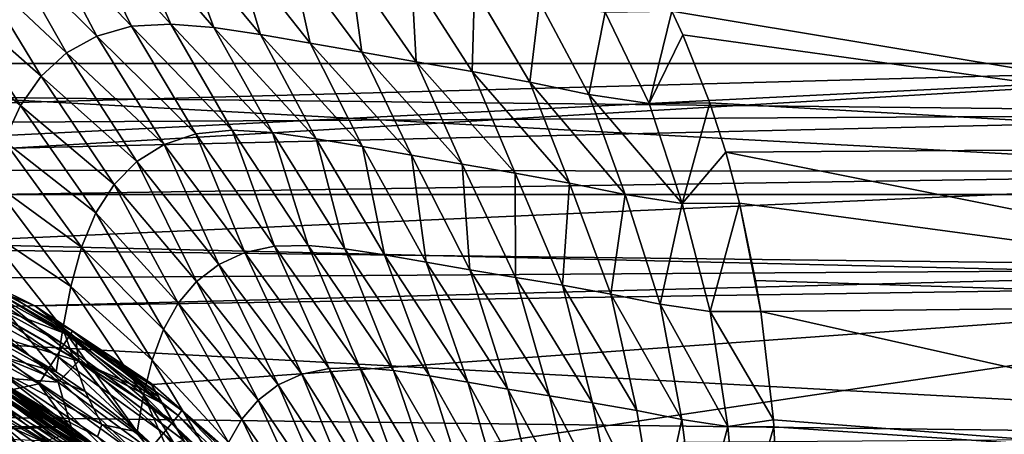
# Model space of a CAD drawing. Header units: metres. Extents: x -139 to 106, y -189 to 40.
# Tile 287 of 291: x 82.82 to 94.66, y 9.71 to 14.7. Entities that reach past the tile are written whole.
import ezdxf

# ---------------------------------------------------------------- set-up
doc = ezdxf.new("R2010")
doc.units = ezdxf.units.M
doc.layers.add('solid_153_ABGANG1_SW0003', color=7, linetype='CONTINUOUS')

msp = doc.modelspace()

# ---------------------------------------------------------------- linework, layer by layer
at = {"layer": 'solid_153_ABGANG1_SW0003'}
for points in [[(98.397179, 16.636209, 5.037949), (54.602837, 16.63623, 5.037949), (52.932045, 14.170441, 5.037949)], [(100.06797, 14.170416, 5.037949), (98.397179, 16.636209, 5.037949), (52.932045, 14.170441, 5.037949)], [(83.744934, 14.502835, 57.342442), (82.647484, 15.596942, 57.739517), (83.087822, 15.752507, 58.399071)], [(84.163445, 14.620291, 57.918587), (83.087822, 15.752507, 58.399071), (83.589661, 15.803741, 59.029396)], [(84.163445, 14.620291, 57.918587), (83.744934, 14.502835, 57.342442), (83.087822, 15.752507, 58.399071)], [(84.635513, 14.646998, 58.465675), (83.589661, 15.803741, 59.029396), (84.147209, 15.770149, 59.619232)], [(84.635513, 14.646998, 58.465675), (84.163445, 14.620291, 57.918587), (83.589661, 15.803741, 59.029396)], [(85.155151, 14.60424, 58.974949), (84.147209, 15.770149, 59.619232), (84.752686, 15.685087, 60.159725)], [(85.155151, 14.60424, 58.974949), (84.635513, 14.646998, 58.465675), (84.147209, 15.770149, 59.619232)], [(85.715401, 14.520526, 59.438927), (84.752686, 15.685087, 60.159725), (85.398819, 15.577036, 60.644306)], [(85.715401, 14.520526, 59.438927), (85.155151, 14.60424, 58.974949), (84.752686, 15.685087, 60.159725)], [(83.3825, 14.298946, 56.750385), (82.270523, 15.344796, 57.066765), (82.647484, 15.596942, 57.739517)], [(83.744934, 14.502835, 57.342442), (83.3825, 14.298946, 56.750385), (82.647484, 15.596942, 57.739517)], [(86.310104, 14.418216, 59.852974), (85.398819, 15.577036, 60.644306), (86.080109, 15.458098, 61.073772)], [(86.310104, 14.418216, 59.852974), (85.715401, 14.520526, 59.438927), (85.398819, 15.577036, 60.644306)], [(49.272755, 12.596712, -5.962051), (50.794312, 15.466664, -5.962051), (103.727242, 12.596712, -5.962051)], [(50.794312, 15.466664, -5.962051), (102.205688, 15.466664, -5.962051), (103.727242, 12.596712, -5.962051)], [(86.934875, 14.306643, 60.218487), (86.080109, 15.458098, 61.073772), (86.79142, 15.336819, 61.450447)], [(86.934875, 14.306643, 60.218487), (86.310104, 14.418216, 59.852974), (86.080109, 15.458098, 61.073772)], [(83.077843, 14.018506, 56.156578), (81.958122, 15.006618, 56.397655), (82.270523, 15.344796, 57.066765)], [(83.3825, 14.298946, 56.750385), (83.077843, 14.018506, 56.156578), (82.270523, 15.344796, 57.066765)], [(87.585541, 14.193145, 60.537628), (86.79142, 15.336819, 61.450447), (87.528534, 15.213046, 61.776539)], [(87.585541, 14.193145, 60.537628), (86.934875, 14.306643, 60.218487), (86.79142, 15.336819, 61.450447)], [(100.499969, 15.225397, 89.031464), (47.66711, 14.971718, 89.323517), (47.66711, 14.14587, 90.201157)], [(100.499969, 13.566239, 90.75824), (100.499969, 15.225397, 89.031464), (47.66711, 14.14587, 90.201157)], [(88.258827, 14.076581, 60.812248), (87.528534, 15.213046, 61.776539), (88.288445, 15.074607, 62.054108)], [(88.258827, 14.076581, 60.812248), (87.585541, 14.193145, 60.537628), (87.528534, 15.213046, 61.776539)], [(88.952339, 13.94688, 61.043861), (88.258827, 14.076581, 60.812248), (88.288445, 15.074607, 62.054108)], [(88.952339, 13.94688, 61.043861), (88.288445, 15.074607, 62.054108), (89.068001, 14.914527, 62.285229)], [(82.829819, 13.667058, 55.577896), (81.707085, 14.586019, 55.753712), (81.958122, 15.006618, 56.397655)], [(83.077843, 14.018506, 56.156578), (82.829819, 13.667058, 55.577896), (81.958122, 15.006618, 56.397655)], [(89.663445, 13.799984, 61.233978), (88.952339, 13.94688, 61.043861), (89.068001, 14.914527, 62.285229)], [(89.663445, 13.799984, 61.233978), (89.068001, 14.914527, 62.285229), (89.861237, 14.791518, 62.472256)], [(90.386734, 13.689642, 61.384048), (89.861237, 14.791518, 62.472256), (90.660843, 14.802576, 62.613472)], [(90.792343, 14.516862, 62.305569), (90.386734, 13.689642, 61.384048), (90.660843, 14.802576, 62.613472)], [(100.499969, 14.874761, 62.693352), (100.499969, 13.170222, 61.011353), (90.660843, 14.802576, 62.613472)], [(100.499969, 13.170222, 61.011353), (90.792343, 14.516862, 62.305569), (90.660843, 14.802576, 62.613472)], [(90.386734, 13.689642, 61.384048), (89.663445, 13.799984, 61.233978), (89.861237, 14.791518, 62.472256)], [(82.829819, 13.667058, 55.577896), (82.633064, 13.24347, 55.035946), (81.707085, 14.586019, 55.753712)], [(84.938721, 13.327974, 57.226181), (83.744934, 14.502835, 57.342442), (84.163445, 14.620291, 57.918587)], [(85.374756, 13.370327, 57.731274), (84.163445, 14.620291, 57.918587), (84.635513, 14.646998, 58.465675)], [(85.374756, 13.370327, 57.731274), (84.938721, 13.327974, 57.226181), (84.163445, 14.620291, 57.918587)], [(85.858315, 13.340925, 58.200947), (84.635513, 14.646998, 58.465675), (85.155151, 14.60424, 58.974949)], [(85.858315, 13.340925, 58.200947), (85.374756, 13.370327, 57.731274), (84.635513, 14.646998, 58.465675)], [(86.382462, 13.267041, 58.628143), (85.155151, 14.60424, 58.974949), (85.715401, 14.520526, 59.438927)], [(86.382462, 13.267041, 58.628143), (85.858315, 13.340925, 58.200947), (85.155151, 14.60424, 58.974949)], [(84.55529, 13.199824, 56.695107), (83.3825, 14.298946, 56.750385), (83.744934, 14.502835, 57.342442)], [(84.938721, 13.327974, 57.226181), (84.55529, 13.199824, 56.695107), (83.744934, 14.502835, 57.342442)], [(86.940735, 13.172641, 59.007427), (85.715401, 14.520526, 59.438927), (86.310104, 14.418216, 59.852974)], [(86.940735, 13.172641, 59.007427), (86.382462, 13.267041, 58.628143), (85.715401, 14.520526, 59.438927)], [(90.792343, 14.516862, 62.305569), (91.116241, 13.698749, 61.490734), (90.386734, 13.689642, 61.384048)], [(100.499969, 13.170222, 61.011353), (91.116241, 13.698749, 61.490734), (90.792343, 14.516862, 62.305569)], [(87.528511, 13.068334, 59.339424), (86.310104, 14.418216, 59.852974), (86.934875, 14.306643, 60.218487)], [(87.528511, 13.068334, 59.339424), (86.940735, 13.172641, 59.007427), (86.310104, 14.418216, 59.852974)], [(84.226494, 12.99339, 56.151344), (83.077843, 14.018506, 56.156578), (83.3825, 14.298946, 56.750385)], [(84.55529, 13.199824, 56.695107), (84.226494, 12.99339, 56.151344), (83.3825, 14.298946, 56.750385)], [(88.141632, 12.961419, 59.626217), (86.934875, 14.306643, 60.218487), (87.585541, 14.193145, 60.537628)], [(88.141632, 12.961419, 59.626217), (87.528511, 13.068334, 59.339424), (86.934875, 14.306643, 60.218487)], [(100.499969, 13.566239, 90.75824), (47.66711, 14.14587, 90.201157), (47.66711, 13.26862, 91.027512)], [(100.06797, 14.170416, 5.037949), (52.932045, 14.170441, 5.037949), (52.199112, 12.873104, 5.037949)], [(100.06797, 14.170416, 5.037949), (52.199112, 12.873104, 5.037949), (76.5, 12.999999, 5.037949)], [(100.06797, 14.170416, 5.037949), (76.5, 12.999999, 5.037949), (78.196838, 12.888783, 5.037949)], [(100.800896, 12.873081, 5.037949), (100.06797, 14.170416, 5.037949), (78.196838, 12.888783, 5.037949)], [(88.776588, 12.852501, 59.869781), (87.585541, 14.193145, 60.537628), (88.258827, 14.076581, 60.812248)], [(88.776588, 12.852501, 59.869781), (88.141632, 12.961419, 59.626217), (87.585541, 14.193145, 60.537628)], [(83.953743, 12.717648, 55.608902), (82.829819, 13.667058, 55.577896), (83.077843, 14.018506, 56.156578)], [(84.226494, 12.99339, 56.151344), (83.953743, 12.717648, 55.608902), (83.077843, 14.018506, 56.156578)], [(89.430885, 12.73214, 60.07198), (88.258827, 14.076581, 60.812248), (88.952339, 13.94688, 61.043861)], [(89.430885, 12.73214, 60.07198), (88.776588, 12.852501, 59.869781), (88.258827, 14.076581, 60.812248)], [(90.101906, 12.594768, 60.234585), (88.952339, 13.94688, 61.043861), (89.663445, 13.799984, 61.233978)], [(90.101906, 12.594768, 60.234585), (89.430885, 12.73214, 60.07198), (88.952339, 13.94688, 61.043861)], [(90.784767, 12.487675, 60.358753), (89.663445, 13.799984, 61.233978), (90.386734, 13.689642, 61.384048)], [(90.784767, 12.487675, 60.358753), (90.101906, 12.594768, 60.234585), (89.663445, 13.799984, 61.233978)], [(83.734093, 12.375009, 55.086182), (82.633064, 13.24347, 55.035946), (82.829819, 13.667058, 55.577896)], [(83.953743, 12.717648, 55.608902), (83.734093, 12.375009, 55.086182), (82.829819, 13.667058, 55.577896)], [(90.784767, 12.487675, 60.358753), (90.386734, 13.689642, 61.384048), (91.116241, 13.698749, 61.490734)], [(91.308563, 13.105102, 60.95462), (90.784767, 12.487675, 60.358753), (91.116241, 13.698749, 61.490734)], [(100.499969, 13.170222, 61.011353), (91.308563, 13.105102, 60.95462), (91.116241, 13.698749, 61.490734)], [(100.499969, 13.566239, 90.75824), (47.66711, 13.26862, 91.027512), (47.66711, 12.341232, 91.801056)], [(100.499969, 11.712589, 92.274338), (100.499969, 13.566239, 90.75824), (47.66711, 12.341232, 91.801056)], [(85.52536, 11.898905, 56.479729), (84.55529, 13.199824, 56.695107), (84.938721, 13.327974, 57.226181)], [(85.884789, 11.976144, 56.923679), (84.938721, 13.327974, 57.226181), (85.374756, 13.370327, 57.731274)], [(85.884789, 11.976144, 56.923679), (85.52536, 11.898905, 56.479729), (84.938721, 13.327974, 57.226181)], [(86.287903, 11.98455, 57.340847), (85.374756, 13.370327, 57.731274), (85.858315, 13.340925, 58.200947)], [(86.287903, 11.98455, 57.340847), (85.884789, 11.976144, 56.923679), (85.374756, 13.370327, 57.731274)], [(86.729591, 11.94182, 57.725101), (85.858315, 13.340925, 58.200947), (86.382462, 13.267041, 58.628143)], [(86.729591, 11.94182, 57.725101), (86.287903, 11.98455, 57.340847), (85.858315, 13.340925, 58.200947)], [(87.204109, 11.869676, 58.071129), (86.382462, 13.267041, 58.628143), (86.940735, 13.172641, 59.007427)], [(87.204109, 11.869676, 58.071129), (86.729591, 11.94182, 57.725101), (86.382462, 13.267041, 58.628143)], [(83.562805, 11.964614, 54.604874), (82.483116, 12.748987, 54.550709), (82.633064, 13.24347, 55.035946)], [(83.734093, 12.375009, 55.086182), (83.562805, 11.964614, 54.604874), (82.633064, 13.24347, 55.035946)], [(85.211815, 11.754412, 56.018845), (84.226494, 12.99339, 56.151344), (84.55529, 13.199824, 56.695107)], [(85.52536, 11.898905, 56.479729), (85.211815, 11.754412, 56.018845), (84.55529, 13.199824, 56.695107)], [(87.70649, 11.784376, 58.375996), (86.940735, 13.172641, 59.007427), (87.528511, 13.068334, 59.339424)], [(87.70649, 11.784376, 58.375996), (87.204109, 11.869676, 58.071129), (86.940735, 13.172641, 59.007427)], [(100.499969, 13.170222, 61.011353), (100.499969, 11.276869, 59.545139), (91.308563, 13.105102, 60.95462)], [(88.233025, 11.692721, 58.640865), (87.528511, 13.068334, 59.339424), (88.141632, 12.961419, 59.626217)], [(88.233025, 11.692721, 58.640865), (87.70649, 11.784376, 58.375996), (87.528511, 13.068334, 59.339424)], [(91.308563, 13.105102, 60.95462), (91.474754, 12.490578, 60.442738), (90.784767, 12.487675, 60.358753)], [(100.499969, 11.276869, 59.545139), (91.474754, 12.490578, 60.442738), (91.308563, 13.105102, 60.95462)], [(84.945457, 11.549904, 55.551983), (83.953743, 12.717648, 55.608902), (84.226494, 12.99339, 56.151344)], [(85.211815, 11.754412, 56.018845), (84.945457, 11.549904, 55.551983), (84.226494, 12.99339, 56.151344)], [(88.780182, 11.600212, 58.867332), (88.141632, 12.961419, 59.626217), (88.776588, 12.852501, 59.869781)], [(88.780182, 11.600212, 58.867332), (88.233025, 11.692721, 58.640865), (88.141632, 12.961419, 59.626217)], [(100.800896, 12.873081, 5.037949), (78.196838, 12.888783, 5.037949), (79.864639, 12.557036, 5.037949)], [(100.800896, 12.873081, 5.037949), (79.864639, 12.557036, 5.037949), (81.474876, 12.010437, 5.037949)], [(101.462402, 11.538126, 5.037949), (100.800896, 12.873081, 5.037949), (81.474876, 12.010437, 5.037949)], [(89.345131, 11.505192, 59.057159), (88.776588, 12.852501, 59.869781), (89.430885, 12.73214, 60.07198)], [(89.345131, 11.505192, 59.057159), (88.780182, 11.600212, 58.867332), (88.776588, 12.852501, 59.869781)], [(83.434166, 11.491956, 54.176315), (82.370277, 12.203944, 54.107506), (82.483116, 12.748987, 54.550709)], [(83.562805, 11.964614, 54.604874), (83.434166, 11.491956, 54.176315), (82.483116, 12.748987, 54.550709)], [(84.726028, 11.290233, 55.091892), (83.734093, 12.375009, 55.086182), (83.953743, 12.717648, 55.608902)], [(84.945457, 11.549904, 55.551983), (84.726028, 11.290233, 55.091892), (83.953743, 12.717648, 55.608902)], [(89.925659, 11.399388, 59.212288), (89.345131, 11.505192, 59.057159), (89.430885, 12.73214, 60.07198)], [(89.925659, 11.399388, 59.212288), (89.430885, 12.73214, 60.07198), (90.101906, 12.594768, 60.234585)], [(48.0704, 9.579028, -5.962051), (49.272755, 12.596712, -5.962051), (104.929604, 9.579028, -5.962051)], [(49.272755, 12.596712, -5.962051), (103.727242, 12.596712, -5.962051), (104.929604, 9.579028, -5.962051)], [(90.519417, 11.279737, 59.334564), (89.925659, 11.399388, 59.212288), (90.101906, 12.594768, 60.234585)], [(90.519417, 11.279737, 59.334564), (90.101906, 12.594768, 60.234585), (90.784767, 12.487675, 60.358753)], [(91.122581, 11.188004, 59.425144), (90.519417, 11.279737, 59.334564), (90.784767, 12.487675, 60.358753)], [(91.122581, 11.188004, 59.425144), (90.784767, 12.487675, 60.358753), (91.474754, 12.490578, 60.442738)], [(91.730331, 11.190862, 59.486748), (91.122581, 11.188004, 59.425144), (91.474754, 12.490578, 60.442738)], [(91.669266, 11.563341, 59.744404), (91.730331, 11.190862, 59.486748), (91.474754, 12.490578, 60.442738)], [(100.499969, 11.276869, 59.545139), (91.669266, 11.563341, 59.744404), (91.474754, 12.490578, 60.442738)], [(100.499969, 11.712589, 92.274338), (47.66711, 12.341232, 91.801056), (47.66711, 11.366143, 92.519089)], [(84.549759, 10.974857, 54.655563), (83.562805, 11.964614, 54.604874), (83.734093, 12.375009, 55.086182)], [(84.726028, 11.290233, 55.091892), (84.549759, 10.974857, 54.655563), (83.734093, 12.375009, 55.086182)], [(83.336456, 10.985675, 53.771076), (82.2808, 11.642057, 53.670094), (82.370277, 12.203944, 54.107506)], [(83.434166, 11.491956, 54.176315), (83.336456, 10.985675, 53.771076), (82.370277, 12.203944, 54.107506)], [(81.474876, 12.010437, 5.037949), (81.474876, 12.010437, 27.037949), (82.999992, 11.258335, 27.037949)], [(82.024452, 11.740066, 27.260469), (82.999992, 11.258335, 27.037949), (81.474876, 12.010437, 27.037949)], [(82.999985, 11.258336, 5.037949), (81.474876, 12.010437, 5.037949), (82.999992, 11.258335, 27.037949)], [(101.462402, 11.538126, 5.037949), (81.474876, 12.010437, 5.037949), (82.999985, 11.258336, 5.037949)], [(82.424957, 11.490629, 31.693947), (81.5, 12, 32.537949), (83, 11.25833, 32.537949)], [(83, 11.25833, 40.537949), (83, 11.25833, 32.537949), (81.5, 12, 32.537949)], [(81.5, 12, 40.537949), (83, 11.25833, 40.537949), (81.5, 12, 32.537949)], [(82.425415, 11.490874, 41.379444), (83, 11.25833, 40.537949), (81.5, 12, 40.537949)], [(84.413139, 10.603805, 54.259995), (83.434166, 11.491956, 54.176315), (83.562805, 11.964614, 54.604874)], [(84.549759, 10.974857, 54.655563), (84.413139, 10.603805, 54.259995), (83.562805, 11.964614, 54.604874)], [(86.540565, 10.5058, 56.458794), (85.52536, 11.898905, 56.479729), (85.884789, 11.976144, 56.923679)], [(86.908318, 10.515754, 56.825825), (85.884789, 11.976144, 56.923679), (86.287903, 11.98455, 57.340847)], [(86.908318, 10.515754, 56.825825), (86.540565, 10.5058, 56.458794), (85.884789, 11.976144, 56.923679)], [(87.312057, 10.479089, 57.162239), (86.287903, 11.98455, 57.340847), (86.729591, 11.94182, 57.725101)], [(87.312057, 10.479089, 57.162239), (86.908318, 10.515754, 56.825825), (86.287903, 11.98455, 57.340847)], [(86.213364, 10.434933, 56.0667), (85.211815, 11.754412, 56.018845), (85.52536, 11.898905, 56.479729)], [(86.540565, 10.5058, 56.458794), (86.213364, 10.434933, 56.0667), (85.52536, 11.898905, 56.479729)], [(87.746414, 10.415122, 57.463558), (86.729591, 11.94182, 57.725101), (87.204109, 11.869676, 58.071129)], [(87.746414, 10.415122, 57.463558), (87.312057, 10.479089, 57.162239), (86.729591, 11.94182, 57.725101)], [(88.206604, 10.339111, 57.726978), (87.204109, 11.869676, 58.071129), (87.70649, 11.784376, 58.375996)], [(88.206604, 10.339111, 57.726978), (87.746414, 10.415122, 57.463558), (87.204109, 11.869676, 58.071129)], [(81.992928, 11.673058, 27.472034), (83.412636, 10.892566, 27.472034), (82.024452, 11.740066, 27.260469)], [(82.024452, 11.740066, 27.260469), (83.452316, 10.955094, 27.260469), (82.999992, 11.258335, 27.037949)], [(83.412636, 10.892566, 27.472034), (83.452316, 10.955094, 27.260469), (82.024452, 11.740066, 27.260469)], [(85.928467, 10.30581, 55.658653), (84.945457, 11.549904, 55.551983), (85.211815, 11.754412, 56.018845)], [(86.213364, 10.434933, 56.0667), (85.928467, 10.30581, 55.658653), (85.211815, 11.754412, 56.018845)], [(88.689049, 10.257411, 57.953381), (87.70649, 11.784376, 58.375996), (88.233025, 11.692721, 58.640865)], [(88.689049, 10.257411, 57.953381), (88.206604, 10.339111, 57.726978), (87.70649, 11.784376, 58.375996)], [(100.499969, 11.712589, 92.274338), (47.66711, 11.366143, 92.519089), (47.66711, 10.348992, 93.177032)], [(100.499969, 9.691023, 93.558022), (100.499969, 11.712589, 92.274338), (47.66711, 10.348992, 93.177032)], [(81.942123, 11.565094, 27.661791), (83.348701, 10.791821, 27.661791), (81.992928, 11.673058, 27.472034)], [(83.348701, 10.791821, 27.661791), (83.412636, 10.892566, 27.472034), (81.992928, 11.673058, 27.472034)], [(82.2808, 11.642057, 53.670094), (83.25547, 10.466016, 53.352711), (82.385513, 10.989011, 53.23164)], [(83.336456, 10.985675, 53.771076), (83.25547, 10.466016, 53.352711), (82.2808, 11.642057, 53.670094)], [(89.190399, 10.174968, 58.144146), (88.233025, 11.692721, 58.640865), (88.780182, 11.600212, 58.867332)], [(89.190399, 10.174968, 58.144146), (88.689049, 10.257411, 57.953381), (88.233025, 11.692721, 58.640865)], [(81.874596, 11.421598, 27.8202), (83.263725, 10.657921, 27.8202), (81.942123, 11.565094, 27.661791)], [(83.263725, 10.657921, 27.8202), (83.348701, 10.791821, 27.661791), (81.942123, 11.565094, 27.661791)], [(82.156342, 11.387341, 30.873369), (82.424957, 11.490629, 31.693947), (83.490944, 10.875036, 31.693947)], [(82.157616, 11.38765, 42.20013), (83.530724, 10.595099, 42.20013), (82.425415, 11.490874, 41.379444)], [(83.490944, 10.875036, 31.693947), (82.424957, 11.490629, 31.693947), (83, 11.25833, 32.537949)], [(82.425415, 11.490874, 41.379444), (83.490845, 10.875607, 41.379444), (83, 11.25833, 40.537949)], [(83.530724, 10.595099, 42.20013), (83.490845, 10.875607, 41.379444), (82.425415, 11.490874, 41.379444)], [(101.462402, 11.538126, 5.037949), (82.999985, 11.258336, 5.037949), (84.413887, 10.313602, 5.037949)], [(84.30941, 10.18906, 53.90086), (83.336456, 10.985675, 53.771076), (83.434166, 11.491956, 54.176315)], [(84.413139, 10.603805, 54.259995), (84.30941, 10.18906, 53.90086), (83.434166, 11.491956, 54.176315)], [(101.462402, 11.538126, 5.037949), (84.413887, 10.313602, 5.037949), (85.692375, 9.1924, 5.037949)], [(85.687035, 10.124605, 55.244537), (84.726028, 11.290233, 55.091892), (84.945457, 11.549904, 55.551983)], [(85.928467, 10.30581, 55.658653), (85.687035, 10.124605, 55.244537), (84.945457, 11.549904, 55.551983)], [(102.563583, 8.771529, 5.037949), (101.462402, 11.538126, 5.037949), (85.692375, 9.1924, 5.037949)], [(89.70784, 10.090755, 58.300961), (88.780182, 11.600212, 58.867332), (89.345131, 11.505192, 59.057159)], [(89.70784, 10.090755, 58.300961), (89.190399, 10.174968, 58.144146), (88.780182, 11.600212, 58.867332)], [(90.239174, 9.997293, 58.425846), (89.345131, 11.505192, 59.057159), (89.925659, 11.399388, 59.212288)], [(90.239174, 9.997293, 58.425846), (89.70784, 10.090755, 58.300961), (89.345131, 11.505192, 59.057159)], [(100.499969, 11.276869, 59.545139), (91.730331, 11.190862, 59.486748), (91.669266, 11.563341, 59.744404)], [(81.793747, 11.249783, 27.939308), (83.161972, 10.497592, 27.939308), (81.874596, 11.421598, 27.8202)], [(83.161972, 10.497592, 27.939308), (83.263725, 10.657921, 27.8202), (81.874596, 11.421598, 27.8202)], [(83.530685, 10.59411, 30.873369), (82.082062, 11.034123, 30.100658), (82.156342, 11.387341, 30.873369)], [(82.157616, 11.38765, 42.20013), (82.083, 11.035038, 42.973019), (83.28273, 10.341011, 42.973019)], [(83.530685, 10.59411, 30.873369), (82.156342, 11.387341, 30.873369), (83.490944, 10.875036, 31.693947)], [(82.157616, 11.38765, 42.20013), (83.28273, 10.341011, 42.973019), (83.530724, 10.595099, 42.20013)], [(90.782127, 9.890986, 58.52084), (89.925659, 11.399388, 59.212288), (90.519417, 11.279737, 59.334564)], [(90.782127, 9.890986, 58.52084), (90.239174, 9.997293, 58.425846), (89.925659, 11.399388, 59.212288)], [(81.703629, 11.058278, 28.013126), (83.048569, 10.318892, 28.013126), (81.793747, 11.249783, 27.939308)], [(83.048569, 10.318892, 28.013126), (83.161972, 10.497592, 27.939308), (81.793747, 11.249783, 27.939308)], [(82.999985, 11.258336, 5.037949), (82.999992, 11.258335, 27.037949), (84.413887, 10.313601, 27.037949)], [(84.413887, 10.313602, 5.037949), (82.999985, 11.258336, 5.037949), (84.413887, 10.313601, 27.037949)], [(83.452316, 10.955094, 27.260469), (84.413887, 10.313601, 27.037949), (82.999992, 11.258335, 27.037949)], [(83.490944, 10.875036, 31.693947), (83, 11.25833, 32.537949), (84.392303, 10.330127, 32.537949)], [(84.392303, 10.330127, 40.537949), (84.392303, 10.330127, 32.537949), (83, 11.25833, 32.537949)], [(83, 11.25833, 40.537949), (84.392303, 10.330127, 40.537949), (83, 11.25833, 32.537949)], [(83.490845, 10.875607, 41.379444), (84.392303, 10.330127, 40.537949), (83, 11.25833, 40.537949)], [(85.488411, 9.894801, 54.836479), (84.549759, 10.974857, 54.655563), (84.726028, 11.290233, 55.091892)], [(85.687035, 10.124605, 55.244537), (85.488411, 9.894801, 54.836479), (84.726028, 11.290233, 55.091892)], [(91.333565, 9.806853, 58.587971), (90.519417, 11.279737, 59.334564), (91.122581, 11.188004, 59.425144)], [(91.333565, 9.806853, 58.587971), (90.782127, 9.890986, 58.52084), (90.519417, 11.279737, 59.334564)], [(100.499969, 11.276869, 59.545139), (100.499969, 9.221846, 58.315727), (91.730331, 11.190862, 59.486748)], [(91.882484, 9.88729, 58.677677), (91.122581, 11.188004, 59.425144), (91.730331, 11.190862, 59.486748)], [(91.882484, 9.88729, 58.677677), (91.333565, 9.806853, 58.587971), (91.122581, 11.188004, 59.425144)], [(100.499969, 9.221846, 58.315727), (91.882484, 9.88729, 58.677677), (91.730331, 11.190862, 59.486748)], [(81.703629, 11.058278, 28.013126), (82.736855, 10.251909, 28.037949), (83.048569, 10.318892, 28.013126)], [(82.2286, 10.420281, 29.398035), (82.082062, 11.034123, 30.100658), (83.283363, 10.339115, 30.100658)], [(83.530685, 10.59411, 30.873369), (83.283363, 10.339115, 30.100658), (82.082062, 11.034123, 30.100658)], [(83.28273, 10.341011, 42.973019), (82.083, 11.035038, 42.973019), (82.22937, 10.421681, 43.675884)], [(82.385513, 10.989011, 53.23164), (83.25547, 10.466016, 53.352711), (82.56575, 10.655964, 53.025944)], [(83.336456, 10.985675, 53.771076), (83.604187, 10.226185, 53.414303), (83.25547, 10.466016, 53.352711)], [(83.336456, 10.985675, 53.771076), (84.231049, 9.741144, 53.543072), (83.604187, 10.226185, 53.414303)], [(84.30941, 10.18906, 53.90086), (84.231049, 9.741144, 53.543072), (83.336456, 10.985675, 53.771076)], [(83.412636, 10.892566, 27.472034), (84.723328, 9.940292, 27.472034), (83.452316, 10.955094, 27.260469)], [(83.452316, 10.955094, 27.260469), (84.770531, 9.997354, 27.260469), (84.413887, 10.313601, 27.037949)], [(84.723328, 9.940292, 27.472034), (84.770531, 9.997354, 27.260469), (83.452316, 10.955094, 27.260469)], [(85.329254, 9.615767, 54.450237), (84.413139, 10.603805, 54.259995), (84.549759, 10.974857, 54.655563)], [(85.488411, 9.894801, 54.836479), (85.329254, 9.615767, 54.450237), (84.549759, 10.974857, 54.655563)], [(83.263725, 10.657921, 27.8202), (84.546181, 9.72616, 27.8202), (83.348701, 10.791821, 27.661791)], [(83.348701, 10.791821, 27.661791), (84.64727, 9.848354, 27.661791), (83.412636, 10.892566, 27.472034)], [(84.546181, 9.72616, 27.8202), (84.64727, 9.848354, 27.661791), (83.348701, 10.791821, 27.661791)], [(84.64727, 9.848354, 27.661791), (84.723328, 9.940292, 27.472034), (83.412636, 10.892566, 27.472034)], [(83.490845, 10.875607, 41.379444), (84.407471, 10.303864, 40.878845), (84.392303, 10.330127, 40.537949)], [(83.490845, 10.875607, 41.379444), (84.453911, 10.223417, 41.221138), (84.407471, 10.303864, 40.878845)], [(83.490845, 10.875607, 41.379444), (84.48642, 10.167118, 41.378895), (84.453911, 10.223417, 41.221138)], [(83.530724, 10.595099, 42.20013), (84.48642, 10.167118, 41.378895), (83.490845, 10.875607, 41.379444)], [(84.407455, 10.303885, 32.197189), (83.490944, 10.875036, 31.693947), (84.392303, 10.330127, 32.537949)], [(84.453827, 10.223569, 31.855242), (84.486969, 10.166162, 31.694601), (83.490944, 10.875036, 31.693947)], [(83.530685, 10.59411, 30.873369), (83.490944, 10.875036, 31.693947), (84.486969, 10.166162, 31.694601)], [(84.407455, 10.303885, 32.197189), (84.453827, 10.223569, 31.855242), (83.490944, 10.875036, 31.693947)], [(83.161972, 10.497592, 27.939308), (84.42514, 9.579849, 27.939308), (83.263725, 10.657921, 27.8202)], [(84.42514, 9.579849, 27.939308), (84.546181, 9.72616, 27.8202), (83.263725, 10.657921, 27.8202)], [(81.496193, 9.149793, 45.037949), (81.961929, 10.541036, 46.051201), (83.346397, 9.699123, 46.051201)], [(82.470322, 10.340895, 46.117798), (83.346397, 9.699123, 46.051201), (81.961929, 10.541036, 46.051201)], [(82.731323, 10.255274, 52.216091), (83.420158, 9.803643, 47.537949), (82.020775, 10.654626, 47.537949)], [(82.491478, 10.37755, 47.408539), (82.020775, 10.654626, 47.537949), (83.420158, 9.803643, 47.537949)], [(82.492661, 10.379589, 46.830654), (83.420166, 9.803636, 46.737949), (82.020782, 10.65462, 46.737949)], [(82.020782, 10.65462, 46.296947), (82.020782, 10.65462, 46.737949), (83.420166, 9.803636, 46.737949)], [(83.420166, 9.803636, 46.296947), (82.020782, 10.65462, 46.296947), (83.420166, 9.803636, 46.737949)], [(82.492401, 10.379144, 46.202675), (82.020782, 10.65462, 46.296947), (83.420166, 9.803636, 46.296947)], [(82.132301, 10.618678, 52.379837), (83.233109, 9.953964, 52.534019), (82.731323, 10.255274, 52.216091)], [(82.515732, 10.506447, 52.737511), (83.233109, 9.953964, 52.534019), (82.132301, 10.618678, 52.379837)], [(82.515732, 10.506447, 52.737511), (82.56575, 10.655964, 53.025944), (83.804955, 9.830409, 53.232254)], [(83.604187, 10.226185, 53.414303), (83.804955, 9.830409, 53.232254), (82.56575, 10.655964, 53.025944)], [(83.25547, 10.466016, 53.352711), (83.604187, 10.226185, 53.414303), (82.56575, 10.655964, 53.025944)], [(83.530724, 10.595099, 42.20013), (83.28273, 10.341011, 42.973019), (84.39727, 9.517095, 42.973019)], [(83.530685, 10.59411, 30.873369), (84.399216, 9.51387, 30.100658), (83.283363, 10.339115, 30.100658)], [(84.790703, 9.640078, 30.873484), (84.399216, 9.51387, 30.100658), (83.530685, 10.59411, 30.873369)], [(83.530685, 10.59411, 30.873369), (84.486969, 10.166162, 31.694601), (84.534271, 10.08423, 31.511282)], [(84.653633, 9.877493, 31.165884), (83.530685, 10.59411, 30.873369), (84.534271, 10.08423, 31.511282)], [(84.653633, 9.877493, 31.165884), (84.790703, 9.640078, 30.873484), (83.530685, 10.59411, 30.873369)], [(83.530724, 10.595099, 42.20013), (84.39727, 9.517095, 42.973019), (84.789413, 9.64232, 42.199989)], [(83.530724, 10.595099, 42.20013), (84.534508, 10.083826, 41.565434), (84.48642, 10.167118, 41.378895)], [(83.530724, 10.595099, 42.20013), (84.654076, 9.876721, 41.911102), (84.534508, 10.083826, 41.565434)], [(83.530724, 10.595099, 42.20013), (84.789413, 9.64232, 42.199989), (84.654076, 9.876721, 41.911102)], [(85.206238, 9.287899, 54.100346), (84.30941, 10.18906, 53.90086), (84.413139, 10.603805, 54.259995)], [(85.329254, 9.615767, 54.450237), (85.206238, 9.287899, 54.100346), (84.413139, 10.603805, 54.259995)], [(83.489433, 9.620131, 29.398035), (82.2286, 10.420281, 29.398035), (83.283363, 10.339115, 30.100658)], [(82.375031, 9.661084, 28.787949), (82.2286, 10.420281, 29.398035), (83.489433, 9.620131, 29.398035)], [(83.28273, 10.341011, 42.973019), (82.22937, 10.421681, 43.675884), (83.490372, 9.621423, 43.675884)], [(83.02063, 9.237635, 44.287949), (83.490372, 9.621423, 43.675884), (82.22937, 10.421681, 43.675884)], [(82.375031, 9.661084, 44.287949), (83.02063, 9.237635, 44.287949), (82.22937, 10.421681, 43.675884)], [(82.515732, 10.506447, 52.737511), (83.804955, 9.830409, 53.232254), (83.752808, 9.682358, 52.943443)], [(82.515732, 10.506447, 52.737511), (83.752808, 9.682358, 52.943443), (83.233109, 9.953964, 52.534019)], [(83.048569, 10.318892, 28.013126), (84.29023, 9.416771, 28.013126), (83.161972, 10.497592, 27.939308)], [(84.29023, 9.416771, 28.013126), (84.42514, 9.579849, 27.939308), (83.161972, 10.497592, 27.939308)], [(86.843292, 8.905658, 55.769859), (85.928467, 10.30581, 55.658653), (86.213364, 10.434933, 56.0667)], [(87.141205, 8.962603, 56.107559), (86.213364, 10.434933, 56.0667), (86.540565, 10.5058, 56.458794)], [(87.141205, 8.962603, 56.107559), (86.843292, 8.905658, 55.769859), (86.213364, 10.434933, 56.0667)], [(87.475266, 8.968406, 56.421555), (86.540565, 10.5058, 56.458794), (86.908318, 10.515754, 56.825825)], [(87.475266, 8.968406, 56.421555), (87.141205, 8.962603, 56.107559), (86.540565, 10.5058, 56.458794)], [(87.841362, 8.935057, 56.707348), (86.908318, 10.515754, 56.825825), (87.312057, 10.479089, 57.162239)], [(87.841362, 8.935057, 56.707348), (87.475266, 8.968406, 56.421555), (86.908318, 10.515754, 56.825825)], [(88.234612, 8.878835, 56.961433), (87.312057, 10.479089, 57.162239), (87.746414, 10.415122, 57.463558)], [(88.234612, 8.878835, 56.961433), (87.841362, 8.935057, 56.707348), (87.312057, 10.479089, 57.162239)], [(100.499969, 9.691023, 93.558022), (47.66711, 10.348992, 93.177032), (47.66711, 9.295493, 93.771339)], [(83.247307, 9.558443, 47.037949), (81.882927, 10.388171, 47.037949), (81.790665, 10.210723, 47.037949)], [(82.396217, 10.212549, 47.023354), (81.882927, 10.388171, 47.037949), (83.247307, 9.558443, 47.037949)], [(82.426682, 10.265318, 47.184212), (82.466476, 10.334235, 47.287834), (83.76432, 9.467044, 47.287834)], [(82.438095, 10.285076, 46.980766), (83.729759, 9.422009, 46.980766), (82.471321, 10.342638, 46.91436)], [(82.466476, 10.334235, 47.287834), (82.491478, 10.37755, 47.408539), (83.794769, 9.506723, 47.408539)], [(83.76432, 9.467044, 47.287834), (82.466476, 10.334235, 47.287834), (83.794769, 9.506723, 47.408539)], [(82.470322, 10.340895, 46.117798), (82.492401, 10.379144, 46.202675), (83.795883, 9.508183, 46.202675)], [(82.470322, 10.340895, 46.117798), (83.795883, 9.508183, 46.202675), (83.768997, 9.473145, 46.117798)], [(82.470322, 10.340895, 46.117798), (83.768997, 9.473145, 46.117798), (83.346397, 9.699123, 46.051201)], [(82.471321, 10.342638, 46.91436), (83.770226, 9.474741, 46.91436), (82.492661, 10.379589, 46.830654)], [(83.729759, 9.422009, 46.980766), (83.770226, 9.474741, 46.91436), (82.471321, 10.342638, 46.91436)], [(83.794769, 9.506723, 47.408539), (82.491478, 10.37755, 47.408539), (83.420158, 9.803643, 47.537949)], [(83.795883, 9.508183, 46.202675), (82.492401, 10.379144, 46.202675), (83.420166, 9.803636, 46.296947)], [(82.492661, 10.379589, 46.830654), (83.796196, 9.508592, 46.830654), (83.420166, 9.803636, 46.737949)], [(83.770226, 9.474741, 46.91436), (83.796196, 9.508592, 46.830654), (82.492661, 10.379589, 46.830654)], [(83.048569, 10.318892, 28.013126), (82.736855, 10.251909, 28.037949), (83.42218, 9.802214, 28.037949)], [(83.048569, 10.318892, 28.013126), (83.42218, 9.802214, 28.037949), (84.075172, 9.306814, 28.037949)], [(83.048569, 10.318892, 28.013126), (84.075172, 9.306814, 28.037949), (84.29023, 9.416771, 28.013126)], [(84.39727, 9.517095, 42.973019), (83.28273, 10.341011, 42.973019), (83.490372, 9.621423, 43.675884)], [(83.489433, 9.620131, 29.398035), (83.283363, 10.339115, 30.100658), (84.399216, 9.51387, 30.100658)], [(84.392303, 10.330127, 32.537949), (89.392303, 1.669873, 32.537949), (89.377151, 1.696125, 32.197132)], [(84.392303, 10.330127, 40.537949), (89.392303, 1.669873, 32.537949), (84.392303, 10.330127, 32.537949)], [(89.392303, 1.669873, 40.537949), (89.392303, 1.669873, 32.537949), (84.392303, 10.330127, 40.537949)], [(84.407455, 10.303885, 32.197189), (84.392303, 10.330127, 32.537949), (89.377151, 1.696125, 32.197132)], [(89.392303, 1.669873, 40.537949), (84.392303, 10.330127, 40.537949), (84.407471, 10.303864, 40.878845)], [(84.407455, 10.303885, 32.197189), (89.377151, 1.696125, 32.197132), (84.453827, 10.223569, 31.855242)], [(89.377136, 1.696141, 40.878872), (84.407471, 10.303864, 40.878845), (84.453911, 10.223417, 41.221138)], [(89.377136, 1.696141, 40.878872), (89.392303, 1.669873, 40.537949), (84.407471, 10.303864, 40.878845)], [(84.413887, 10.313602, 5.037949), (84.413887, 10.313601, 27.037949), (85.692375, 9.192399, 27.037949)], [(85.692375, 9.1924, 5.037949), (84.413887, 10.313602, 5.037949), (85.692375, 9.192399, 27.037949)], [(84.770531, 9.997354, 27.260469), (85.692375, 9.192399, 27.037949), (84.413887, 10.313601, 27.037949)], [(86.58313, 8.799761, 55.416248), (85.687035, 10.124605, 55.244537), (85.928467, 10.30581, 55.658653)], [(86.843292, 8.905658, 55.769859), (86.58313, 8.799761, 55.416248), (85.928467, 10.30581, 55.658653)], [(88.650665, 8.812632, 57.181644), (87.746414, 10.415122, 57.463558), (88.206604, 10.339111, 57.726978)], [(88.650665, 8.812632, 57.181644), (88.234612, 8.878835, 56.961433), (87.746414, 10.415122, 57.463558)], [(89.086319, 8.741803, 57.36874), (88.206604, 10.339111, 57.726978), (88.689049, 10.257411, 57.953381)], [(89.086319, 8.741803, 57.36874), (88.650665, 8.812632, 57.181644), (88.206604, 10.339111, 57.726978)], [(83.42218, 9.802214, 28.037949), (82.736855, 10.251909, 28.037949), (69.577827, 9.802221, 28.037949)], [(82.314453, 10.070926, 47.054852), (83.131737, 9.395213, 47.037949), (81.790665, 10.210723, 47.037949)], [(83.247307, 9.558443, 47.037949), (81.790665, 10.210723, 47.037949), (83.131737, 9.395213, 47.037949)], [(82.374832, 10.175504, 47.10474), (82.426682, 10.265318, 47.184212), (83.715874, 9.40391, 47.184212)], [(82.438095, 10.285076, 46.980766), (82.396217, 10.212549, 47.023354), (83.67878, 9.355569, 47.023354)], [(83.67878, 9.355569, 47.023354), (82.396217, 10.212549, 47.023354), (83.247307, 9.558443, 47.037949)], [(83.715874, 9.40391, 47.184212), (82.426682, 10.265318, 47.184212), (83.76432, 9.467044, 47.287834)], [(82.438095, 10.285076, 46.980766), (83.67878, 9.355569, 47.023354), (83.729759, 9.422009, 46.980766)], [(82.731323, 10.255274, 52.216091), (83.744225, 9.566672, 52.415211), (83.420158, 9.803643, 47.537949)], [(83.233109, 9.953964, 52.534019), (83.744225, 9.566672, 52.415211), (82.731323, 10.255274, 52.216091)], [(83.604187, 10.226185, 53.414303), (84.231049, 9.741144, 53.543072), (83.804955, 9.830409, 53.232254)], [(84.30941, 10.18906, 53.90086), (84.678284, 9.344141, 53.650391), (84.231049, 9.741144, 53.543072)], [(84.30941, 10.18906, 53.90086), (85.111015, 8.911388, 53.768894), (84.678284, 9.344141, 53.650391)], [(85.206238, 9.287899, 54.100346), (85.111015, 8.911388, 53.768894), (84.30941, 10.18906, 53.90086)], [(84.453827, 10.223569, 31.855242), (89.377151, 1.696125, 32.197132), (89.33075, 1.776492, 31.855049)], [(84.453827, 10.223569, 31.855242), (89.33075, 1.776492, 31.855049), (89.297623, 1.833862, 31.694542)], [(84.453827, 10.223569, 31.855242), (89.297623, 1.833862, 31.694542), (84.486969, 10.166162, 31.694601)], [(89.330719, 1.776546, 41.22102), (84.453911, 10.223417, 41.221138), (84.48642, 10.167118, 41.378895)], [(89.377136, 1.696141, 40.878872), (84.453911, 10.223417, 41.221138), (89.330719, 1.776546, 41.22102)], [(89.538559, 8.670503, 57.523895), (88.689049, 10.257411, 57.953381), (89.190399, 10.174968, 58.144146)], [(89.538559, 8.670503, 57.523895), (89.086319, 8.741803, 57.36874), (88.689049, 10.257411, 57.953381)], [(83.65274, 9.321631, 47.10474), (82.314453, 10.070926, 47.054852), (82.374832, 10.175504, 47.10474)], [(82.314453, 10.070926, 47.054852), (83.579231, 9.225829, 47.054852), (83.131737, 9.395213, 47.037949)], [(83.65274, 9.321631, 47.10474), (83.579231, 9.225829, 47.054852), (82.314453, 10.070926, 47.054852)], [(83.65274, 9.321631, 47.10474), (82.374832, 10.175504, 47.10474), (83.715874, 9.40391, 47.184212)], [(89.298203, 1.832865, 41.378853), (84.48642, 10.167118, 41.378895), (84.534508, 10.083826, 41.565434)], [(89.330719, 1.776546, 41.22102), (84.48642, 10.167118, 41.378895), (89.298203, 1.832865, 41.378853)], [(84.486969, 10.166162, 31.694601), (89.297623, 1.833862, 31.694542), (89.250244, 1.915924, 31.510969)], [(84.534271, 10.08423, 31.511282), (84.486969, 10.166162, 31.694601), (89.250244, 1.915924, 31.510969)], [(84.653633, 9.877493, 31.165884), (84.534271, 10.08423, 31.511282), (89.250244, 1.915924, 31.510969)], [(89.130684, 2.123015, 41.910732), (84.534508, 10.083826, 41.565434), (84.654076, 9.876721, 41.911102)], [(89.250175, 1.916045, 41.565174), (89.298203, 1.832865, 41.378853), (84.534508, 10.083826, 41.565434)], [(89.130684, 2.123015, 41.910732), (89.250175, 1.916045, 41.565174), (84.534508, 10.083826, 41.565434)], [(86.361786, 8.649979, 55.055225), (85.488411, 9.894801, 54.836479), (85.687035, 10.124605, 55.244537)], [(86.58313, 8.799761, 55.416248), (86.361786, 8.649979, 55.055225), (85.687035, 10.124605, 55.244537)], [(90.004822, 8.597827, 57.648621), (89.190399, 10.174968, 58.144146), (89.70784, 10.090755, 58.300961)], [(90.004822, 8.597827, 57.648621), (89.538559, 8.670503, 57.523895), (89.190399, 10.174968, 58.144146)], [(90.48304, 8.517375, 57.744808), (89.70784, 10.090755, 58.300961), (90.239174, 9.997293, 58.425846)], [(90.48304, 8.517375, 57.744808), (90.004822, 8.597827, 57.648621), (89.70784, 10.090755, 58.300961)], [(83.233109, 9.953964, 52.534019), (84.251366, 9.176407, 52.736656), (83.744225, 9.566672, 52.415211)], [(83.752808, 9.682358, 52.943443), (84.251366, 9.176407, 52.736656), (83.233109, 9.953964, 52.534019)], [(84.723328, 9.940292, 27.472034), (85.904327, 8.831254, 27.472034), (84.770531, 9.997354, 27.260469)], [(84.770531, 9.997354, 27.260469), (85.958313, 8.881949, 27.260469), (85.692375, 9.192399, 27.037949)], [(85.904327, 8.831254, 27.472034), (85.958313, 8.881949, 27.260469), (84.770531, 9.997354, 27.260469)], [(90.48304, 8.517375, 57.744808), (90.239174, 9.997293, 58.425846), (90.782127, 9.890986, 58.52084)], [(83.752808, 9.682358, 52.943443), (83.804955, 9.830409, 53.232254), (84.913933, 8.849658, 53.493313)], [(84.678284, 9.344141, 53.650391), (84.913933, 8.849658, 53.493313), (83.804955, 9.830409, 53.232254)], [(84.231049, 9.741144, 53.543072), (84.678284, 9.344141, 53.650391), (83.804955, 9.830409, 53.232254)], [(84.546181, 9.72616, 27.8202), (85.701744, 8.641013, 27.8202), (84.64727, 9.848354, 27.661791)], [(84.64727, 9.848354, 27.661791), (85.817352, 8.749574, 27.661791), (84.723328, 9.940292, 27.472034)], [(85.701744, 8.641013, 27.8202), (85.817352, 8.749574, 27.661791), (84.64727, 9.848354, 27.661791)], [(84.653633, 9.877493, 31.165884), (89.250244, 1.915924, 31.510969), (89.130798, 2.122812, 31.165453)], [(84.653633, 9.877493, 31.165884), (89.130798, 2.122812, 31.165453), (88.993896, 2.35993, 30.873476)], [(84.653633, 9.877493, 31.165884), (88.993896, 2.35993, 30.873476), (84.790703, 9.640078, 30.873484)], [(89.130684, 2.123015, 41.910732), (84.654076, 9.876721, 41.911102), (84.789413, 9.64232, 42.199989)], [(85.817352, 8.749574, 27.661791), (85.904327, 8.831254, 27.472034), (84.723328, 9.940292, 27.472034)], [(86.17878, 8.459154, 54.697296), (85.329254, 9.615767, 54.450237), (85.488411, 9.894801, 54.836479)], [(86.361786, 8.649979, 55.055225), (86.17878, 8.459154, 54.697296), (85.488411, 9.894801, 54.836479)], [(90.97113, 8.425961, 57.814465), (90.48304, 8.517375, 57.744808), (90.782127, 9.890986, 58.52084)], [(90.97113, 8.425961, 57.814465), (90.782127, 9.890986, 58.52084), (91.333565, 9.806853, 58.587971)], [(91.882484, 9.88729, 58.677677), (91.889542, 9.802515, 58.629738), (91.333565, 9.806853, 58.587971)], [(100.499969, 9.221846, 58.315727), (91.889542, 9.802515, 58.629738), (91.882484, 9.88729, 58.677677)], [(83.42218, 9.802214, 28.037949), (69.577827, 9.802221, 28.037949), (68.924843, 9.306823, 28.037949)], [(84.075172, 9.306814, 28.037949), (83.42218, 9.802214, 28.037949), (68.924843, 9.306823, 28.037949)], [(84.670387, 8.788898, 52.670387), (84.690628, 8.770038, 47.537949), (83.420158, 9.803643, 47.537949)], [(83.794769, 9.506723, 47.408539), (83.420158, 9.803643, 47.537949), (84.690628, 8.770038, 47.537949)], [(83.744225, 9.566672, 52.415211), (84.670387, 8.788898, 52.670387), (83.420158, 9.803643, 47.537949)], [(83.796196, 9.508592, 46.830654), (84.690643, 8.770029, 46.737949), (83.420166, 9.803636, 46.737949)], [(83.420166, 9.803636, 46.296947), (83.420166, 9.803636, 46.737949), (84.690643, 8.770029, 46.737949)], [(84.690643, 8.770029, 46.296947), (83.420166, 9.803636, 46.296947), (84.690643, 8.770029, 46.737949)], [(83.795883, 9.508183, 46.202675), (83.420166, 9.803636, 46.296947), (84.690643, 8.770029, 46.296947)], [(84.42514, 9.579849, 27.939308), (85.563324, 8.511025, 27.939308), (84.546181, 9.72616, 27.8202)], [(85.563324, 8.511025, 27.939308), (85.701744, 8.641013, 27.8202), (84.546181, 9.72616, 27.8202)], [(91.466606, 8.352474, 57.860626), (90.97113, 8.425961, 57.814465), (91.333565, 9.806853, 58.587971)], [(91.466606, 8.352474, 57.860626), (91.333565, 9.806853, 58.587971), (91.889542, 9.802515, 58.629738)], [(91.966217, 8.347462, 57.888069), (91.466606, 8.352474, 57.860626), (91.889542, 9.802515, 58.629738)], [(100.499969, 9.221846, 58.315727), (91.966217, 8.347462, 57.888069), (91.889542, 9.802515, 58.629738)]]:
    msp.add_3dface(points, dxfattribs=at)

doc.saveas('drawing.dxf')
